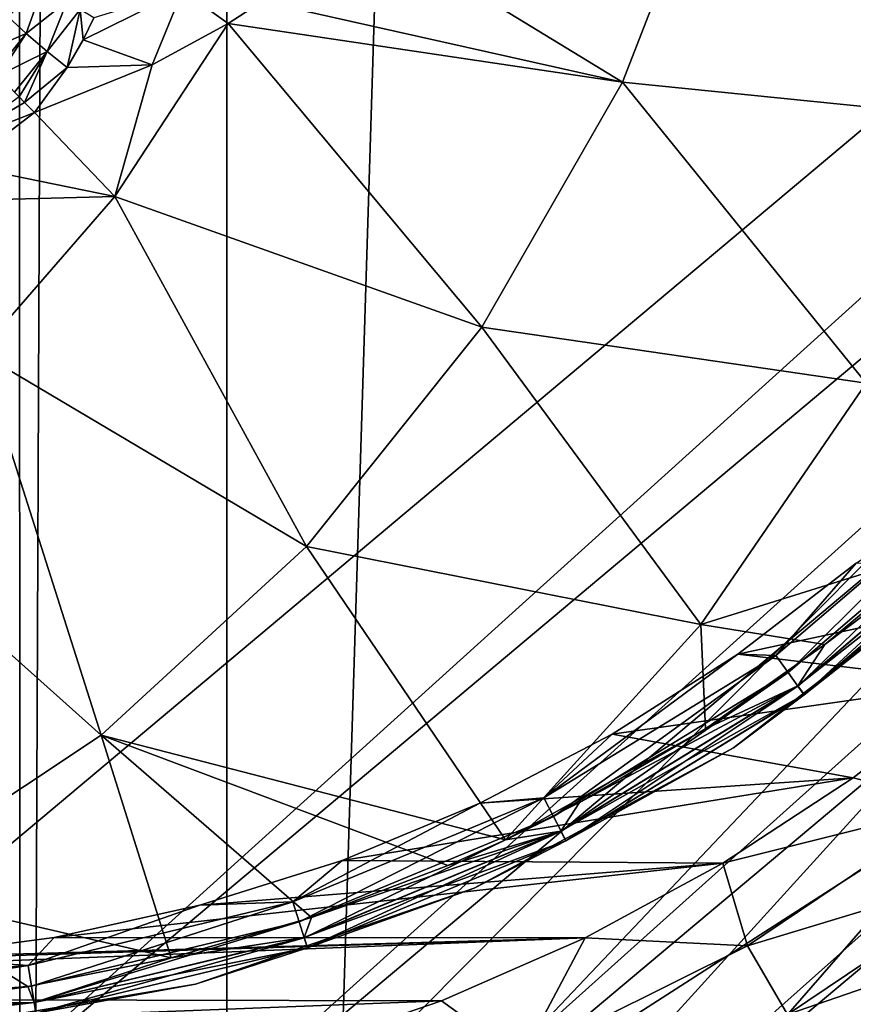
# Model space of a CAD drawing. Header units: metres. Extents: x -206 to 75, y -104 to 104.
# Tile 621 of 656: x -35.3 to -33.08, y -53.67 to -51.05. Entities that reach past the tile are written whole.
import ezdxf

# ---------------------------------------------------------------- set-up
doc = ezdxf.new("R2010")
doc.units = ezdxf.units.M
doc.layers.add('solid_01_1-CONSUMER_THERM_B_125288', color=7, linetype='CONTINUOUS')

msp = doc.modelspace()

# ---------------------------------------------------------------- linework, layer by layer
at = {"layer": 'solid_01_1-CONSUMER_THERM_B_125288'}
for points in [[(-35.314156, 63.540874), (-35.295959, -63.561279), (-35.828407, -63.712856)], [(-35.314156, 63.540874), (-34.762913, 63.489876), (-35.295959, -63.561279)], [(-34.762913, 63.489876), (-34.744732, -63.510124), (-35.295959, -63.561279)], [(-30.762913, 63.490448), (-34.744732, -63.510124), (-34.762913, 63.489876)], [(-30.762913, 63.490448), (-30.744732, -63.509552), (-34.744732, -63.510124)], [(-35.56731, -54.055267, 3.45631), (-26.153526, -45.546333, 3.5), (-35.866474, -53.698833, 3.5)], [(-35.518597, -54.981541, 3.5), (-35.866474, -53.698833, 3.5), (-26.153526, -45.546333, 3.5)], [(-35.56731, -54.055267, 3.45631), (-25.853172, -45.904179, 3.455959), (-26.153526, -45.546333, 3.5)], [(-35.518597, -54.981541, 3.5), (-26.153526, -45.546333, 3.5), (-35.050472, -54.926132, 3.5)], [(-35.050472, -54.926132, 3.5), (-26.153526, -45.546333, 3.5), (-34.588764, -54.83429, 3.5)], [(-34.588764, -54.83429, 3.5), (-26.153526, -45.546333, 3.5), (-34.135071, -54.706341, 3.5)], [(-34.135071, -54.706341, 3.5), (-26.153526, -45.546333, 3.5), (-33.693161, -54.543304, 3.5)], [(-33.693161, -54.543304, 3.5), (-26.153526, -45.546333, 3.5), (-33.265396, -54.346107, 3.5)], [(-33.265396, -54.346107, 3.5), (-26.153526, -45.546333, 3.5), (-32.854115, -54.115772, 3.5)], [(-35.56731, -54.055267, 3.45631), (-35.277191, -54.400913, 3.325905), (-25.853172, -45.904179, 3.455959)], [(-35.277191, -54.400913, 3.325905), (-25.5634, -46.249416, 3.325387), (-25.853172, -45.904179, 3.455959)], [(-35.277191, -54.400913, 3.325905), (-35.007877, -54.721775, 3.113388), (-25.5634, -46.249416, 3.325387)], [(-35.007877, -54.721775, 3.113388), (-25.29442, -46.569881, 3.112886), (-25.5634, -46.249416, 3.325387)], [(-38.864662, -46.52047, 75.400002), (-54.590946, -63.612965, 75.400002), (54.609055, -63.597332, 75.400002)], [(-37.59338, -46.610531, 75.400002), (-38.864662, -46.52047, 75.400002), (54.609055, -63.597332, 75.400002)], [(-35.007877, -54.721775, 3.113388), (-34.768879, -55.006523, 2.826262), (-25.29442, -46.569881, 3.112886)], [(-34.768879, -55.006523, 2.826262), (-25.055708, -46.854282, 2.825941), (-25.29442, -46.569881, 3.112886)], [(37.606621, -46.599766, 75.400002), (-37.59338, -46.610531, 75.400002), (54.609055, -63.597332, 75.400002)], [(-34.768879, -55.006523, 2.826262), (-34.568623, -55.245106, 2.474663), (-25.055708, -46.854282, 2.825941)], [(-34.568623, -55.245106, 2.474663), (-24.855675, -47.092602, 2.474663), (-25.055708, -46.854282, 2.825941)], [(-34.568623, -55.245106, 2.474663), (-34.414318, -55.428944, 2.071429), (-24.855675, -47.092602, 2.474663)], [(-34.414318, -55.428944, 2.071429), (-24.70137, -47.276443, 2.071429), (-24.855675, -47.092602, 2.474663)], [(-34.414318, -55.428944, 2.071429), (-34.337975, -55.519901, 1.8802), (-24.70137, -47.276443, 2.071429)], [(-34.337975, -55.519901, 1.8802), (-24.625298, -47.367077, 1.880731), (-24.70137, -47.276443, 2.071429)], [(-34.337975, -55.519901, 1.8802), (-24.523346, -47.488541, 1.720659), (-24.625298, -47.367077, 1.880731)], [(-34.337975, -55.519901, 1.8802), (-34.235954, -55.641449, 1.720235), (-24.523346, -47.488541, 1.720659)], [(-34.235954, -55.641449, 1.720235), (-24.400944, -47.634373, 1.600154), (-24.523346, -47.488541, 1.720659)], [(-34.235954, -55.641449, 1.720235), (-34.113503, -55.787342, 1.599859), (-24.400944, -47.634373, 1.600154)], [(-34.113503, -55.787342, 1.599859), (-24.264303, -47.797169, 1.525335), (-24.400944, -47.634373, 1.600154)], [(-34.113503, -55.787342, 1.599859), (-33.97683, -55.950176, 1.525184), (-24.264303, -47.797169, 1.525335)], [(-33.97683, -55.950176, 1.525184), (-33.833458, -56.120991, 1.5), (-24.264303, -47.797169, 1.525335)], [(-24.264303, -47.797169, 1.525335), (-33.833458, -56.120991, 1.5), (-24.120508, -47.968487, 1.5)], [(-24.120508, -47.968487, 1.5), (-33.833458, -56.120991, 1.5), (69.506912, -74.995201, 1.5)], [(-36.09214, -55.260315, 72.400002), (-36.093094, -48.610317, 72.400002), (-25.743092, -48.608833, 72.400002)], [(-36.09214, -55.260315, 72.400002), (-25.743092, -48.608833, 72.400002), (-28.670391, -53.879852, 72.400002)], [(-33.693626, -51.214806, 18.100073), (-33.419559, -50.509808, 18.186367), (-34.386345, -50.792183, 18.393747)], [(-32.693363, -51.316334, 17.674351), (-33.419559, -50.509808, 18.186367), (-33.693626, -51.214806, 18.100073)], [(-32.437386, -50.572468, 17.754953), (-33.419559, -50.509808, 18.186367), (-32.693363, -51.316334, 17.674351)], [(-33.693626, -51.214806, 18.100073), (-34.386345, -50.792183, 18.393747), (-34.652206, -51.000458, 18.393749)], [(-35.279968, -51.086018, 18.402061), (-35.235134, -50.958176, 18.394554), (-35.328865, -51.040691, 18.36202)], [(-35.279968, -51.086018, 18.402061), (-35.171165, -51.000149, 18.42696), (-35.235134, -50.958176, 18.394554)], [(-35.100689, -51.043949, 18.432564), (-35.12904, -51.102833, 18.426382), (-34.864052, -50.971642, 18.426445)], [(-34.944893, -51.16951, 18.393747), (-34.864052, -50.971642, 18.426445), (-35.12904, -51.102833, 18.426382)], [(-34.944893, -51.16951, 18.393747), (-34.743179, -51.05899, 18.393747), (-34.864052, -50.971642, 18.426445)], [(-34.743179, -51.05899, 18.393747), (-34.652206, -51.000458, 18.393749), (-34.864052, -50.971642, 18.426445)], [(-35.224731, -51.133255, 18.4196), (-35.171165, -51.000149, 18.42696), (-35.279968, -51.086018, 18.402061)], [(-35.224731, -51.133255, 18.4196), (-35.136253, -51.022133, 18.433228), (-35.171165, -51.000149, 18.42696)], [(-33.693626, -51.214806, 18.100073), (-34.652206, -51.000458, 18.393749), (-34.743179, -51.05899, 18.393747)], [(-35.224731, -51.133255, 18.4196), (-35.171001, -51.17625, 18.416172), (-35.136253, -51.022133, 18.433228)], [(-35.136253, -51.022133, 18.433228), (-35.171001, -51.17625, 18.416172), (-35.12904, -51.102833, 18.426382)], [(-35.136253, -51.022133, 18.433228), (-35.12904, -51.102833, 18.426382), (-35.100689, -51.043949, 18.432564)], [(-35.279968, -51.086018, 18.402061), (-35.328865, -51.040691, 18.36202), (-35.401608, -51.137749, 18.356619)], [(-35.044697, -51.519688, 18.299147), (-34.743179, -51.05899, 18.393747), (-34.944893, -51.16951, 18.393747)], [(-34.068138, -51.86705, 17.982168), (-34.743179, -51.05899, 18.393747), (-35.044697, -51.519688, 18.299147)], [(-34.068138, -51.86705, 17.982168), (-33.693626, -51.214806, 18.100073), (-34.743179, -51.05899, 18.393747)], [(-35.279968, -51.086018, 18.402061), (-35.401608, -51.137749, 18.356619), (-35.362019, -51.185692, 18.388723)], [(-35.279968, -51.086018, 18.402061), (-35.362019, -51.185692, 18.388723), (-35.352871, -51.196182, 18.393162)], [(-35.224731, -51.133255, 18.4196), (-35.279968, -51.086018, 18.402061), (-35.352871, -51.196182, 18.393162)], [(-35.171001, -51.17625, 18.416172), (-34.944893, -51.16951, 18.393747), (-35.12904, -51.102833, 18.426382)], [(-35.224731, -51.133255, 18.4196), (-35.352871, -51.196182, 18.393162), (-35.311577, -51.241482, 18.402845)], [(-35.224731, -51.133255, 18.4196), (-35.311577, -51.241482, 18.402845), (-35.299164, -51.254517, 18.402803)], [(-35.224731, -51.133255, 18.4196), (-35.299164, -51.254517, 18.402803), (-35.284931, -51.26915, 18.401197)], [(-35.224731, -51.133255, 18.4196), (-35.284931, -51.26915, 18.401197), (-35.171001, -51.17625, 18.416172)], [(-35.284931, -51.26915, 18.401197), (-35.258228, -51.295731, 18.393747), (-35.171001, -51.17625, 18.416172)], [(-35.171001, -51.17625, 18.416172), (-35.258228, -51.295731, 18.393747), (-34.944893, -51.16951, 18.393747)], [(-35.044697, -51.519688, 18.299147), (-34.944893, -51.16951, 18.393747), (-35.258228, -51.295731, 18.393747)], [(-33.044884, -52.016003, 17.563679), (-33.693626, -51.214806, 18.100073), (-34.068138, -51.86705, 17.982168)], [(-32.693363, -51.316334, 17.674351), (-33.693626, -51.214806, 18.100073), (-33.044884, -52.016003, 17.563679)], [(-35.284931, -51.26915, 18.401197), (-35.299164, -51.254517, 18.402803), (-35.476112, -51.381969, 18.376822)], [(-35.284931, -51.26915, 18.401197), (-35.476112, -51.381969, 18.376822), (-35.258228, -51.295731, 18.393747)], [(-35.476112, -51.381969, 18.376822), (-35.444046, -51.437401, 18.365675), (-35.258228, -51.295731, 18.393747)], [(-35.044697, -51.519688, 18.299147), (-35.258228, -51.295731, 18.393747), (-35.444046, -51.437401, 18.365675)], [(-35.044697, -51.519688, 18.299147), (-35.444046, -51.437401, 18.365675), (-35.655964, -51.535328, 18.34621)], [(-35.405468, -51.934811, 18.185575), (-35.044697, -51.519688, 18.299147), (-35.655964, -51.535328, 18.34621)], [(-34.534126, -52.450928, 17.835474), (-35.044697, -51.519688, 18.299147), (-35.405468, -51.934811, 18.185575)], [(-34.534126, -52.450928, 17.835474), (-34.068138, -51.86705, 17.982168), (-35.044697, -51.519688, 18.299147)], [(-33.48521, -52.658073, 17.42506), (-34.068138, -51.86705, 17.982168), (-34.534126, -52.450928, 17.835474)], [(-33.044884, -52.016003, 17.563679), (-34.068138, -51.86705, 17.982168), (-33.48521, -52.658073, 17.42506)], [(-35.080444, -52.952469, 17.6635), (-35.405468, -51.934811, 18.185575), (-35.817623, -52.29353, 18.055836)], [(-35.080444, -52.952469, 17.6635), (-34.534126, -52.450928, 17.835474), (-35.405468, -51.934811, 18.185575)], [(-33.044884, -52.016003, 17.563679), (-33.48521, -52.658073, 17.42506), (-32.856651, -52.462433, 17.260666)], [(-32.735432, -52.270744, 13.50973), (-33.285629, -52.740795, 13.50973), (-33.071369, -52.495167, 13.5)], [(-33.252804, -52.785961, 13.538123), (-33.285629, -52.740795, 13.50973), (-32.735432, -52.270744, 13.50973)], [(-33.252804, -52.785961, 13.538123), (-32.735432, -52.270744, 13.50973), (-32.695946, -52.310219, 13.538123)], [(-35.694012, -53.359665, 17.470364), (-35.080444, -52.952469, 17.6635), (-35.817623, -52.29353, 18.055836)], [(-33.252804, -52.785961, 13.538123), (-32.695946, -52.310219, 13.538123), (-33.226753, -52.821804, 13.582392)], [(-32.695946, -52.310219, 13.538123), (-32.664608, -52.341545, 13.582392), (-33.226753, -52.821804, 13.582392)], [(-33.226986, -52.821484, 17.216368), (-32.644558, -52.361591, 17.160311), (-32.664886, -52.341267, 17.216368)], [(-33.226986, -52.821484, 17.216368), (-32.664886, -52.341267, 17.216368), (-33.154709, -52.711689, 17.260666)], [(-33.226986, -52.821484, 17.216368), (-33.210087, -52.844738, 17.160311), (-32.644558, -52.361591, 17.160311)], [(-33.226753, -52.821804, 13.582392), (-32.664608, -52.341545, 13.582392), (-33.210033, -52.844814, 13.638197)], [(-32.644558, -52.361591, 17.160311), (-33.210087, -52.844738, 17.160311), (-32.779213, -52.504524, 17.098219)], [(-32.664608, -52.341545, 13.582392), (-32.644493, -52.361656, 13.638197), (-33.210033, -52.844814, 13.638197)], [(-33.210033, -52.844814, 13.638197), (-32.644493, -52.361656, 13.638197), (-32.779213, -52.504524, 13.7)], [(-32.664886, -52.341267, 17.216368), (-32.856651, -52.462433, 17.260666), (-33.154709, -52.711689, 17.260666)], [(-35.080444, -52.952469, 17.6635), (-34.004951, -53.230526, 17.260666), (-34.534126, -52.450928, 17.835474)], [(-33.48521, -52.658073, 17.42506), (-34.534126, -52.450928, 17.835474), (-34.004951, -53.230526, 17.260666)], [(-33.48521, -52.658073, 17.42506), (-33.154709, -52.711689, 17.260666), (-32.856651, -52.462433, 17.260666)], [(-33.071369, -52.495167, 13.5), (-33.38625, -52.736889, 13.5), (-32.453728, -52.535561, 13.5)], [(-33.285629, -52.740795, 13.50973), (-33.38625, -52.736889, 13.5), (-33.071369, -52.495167, 13.5)], [(-32.779213, -52.504524, 13.7), (-32.779213, -52.504524, 17.098219), (-33.398228, -52.986465, 17.098219)], [(-33.210087, -52.844738, 17.160311), (-33.398228, -52.986465, 17.098219), (-32.779213, -52.504524, 17.098219)], [(-33.398228, -52.986465, 13.7), (-32.779213, -52.504524, 13.7), (-33.398228, -52.986465, 17.098219)], [(-33.210033, -52.844814, 13.638197), (-32.779213, -52.504524, 13.7), (-33.398228, -52.986465, 13.7)], [(-33.38625, -52.736889, 13.5), (-32.754406, -52.812592, 13.5), (-32.453728, -52.535561, 13.5)], [(-33.48521, -52.658073, 17.42506), (-34.004951, -53.230526, 17.260666), (-33.472469, -52.935284, 17.260666)], [(-33.48521, -52.658073, 17.42506), (-33.472469, -52.935284, 17.260666), (-33.154709, -52.711689, 17.260666)], [(-33.226986, -52.821484, 17.216368), (-33.154709, -52.711689, 17.260666), (-33.472469, -52.935284, 17.260666)], [(-33.902584, -53.118988, 13.50973), (-33.720997, -52.950245, 13.5), (-33.38625, -52.736889, 13.5)], [(-33.285629, -52.740795, 13.50973), (-33.902584, -53.118988, 13.50973), (-33.38625, -52.736889, 13.5)], [(-33.877232, -53.168732, 13.538123), (-33.902584, -53.118988, 13.50973), (-33.285629, -52.740795, 13.50973)], [(-33.877232, -53.168732, 13.538123), (-33.285629, -52.740795, 13.50973), (-33.252804, -52.785961, 13.538123)], [(-33.38625, -52.736889, 13.5), (-33.720997, -52.950245, 13.5), (-32.754406, -52.812592, 13.5)], [(-33.877232, -53.168732, 13.538123), (-33.252804, -52.785961, 13.538123), (-33.857109, -53.20821, 13.582392)], [(-33.252804, -52.785961, 13.538123), (-33.226753, -52.821804, 13.582392), (-33.857109, -53.20821, 13.582392)], [(-33.857288, -53.207859, 17.216368), (-33.210087, -52.844738, 17.160311), (-33.226986, -52.821484, 17.216368)], [(-33.857288, -53.207859, 17.216368), (-33.226986, -52.821484, 17.216368), (-33.807724, -53.131672, 17.260666)], [(-33.857109, -53.20821, 13.582392), (-33.226753, -52.821804, 13.582392), (-33.844193, -53.233555, 13.638197)], [(-33.226753, -52.821804, 13.582392), (-33.210033, -52.844814, 13.638197), (-33.844193, -53.233555, 13.638197)], [(-33.226986, -52.821484, 17.216368), (-33.472469, -52.935284, 17.260666), (-33.807724, -53.131672, 17.260666)], [(-33.720997, -52.950245, 13.5), (-33.079597, -53.0662, 13.5), (-32.754406, -52.812592, 13.5)], [(-32.802147, -53.13715, 13.474956), (-32.754406, -52.812592, 13.5), (-33.079597, -53.0662, 13.5)], [(-33.857288, -53.207859, 17.216368), (-33.844234, -53.233471, 17.160311), (-33.210087, -52.844738, 17.160311)], [(-33.210087, -52.844738, 17.160311), (-33.844234, -53.233471, 17.160311), (-33.398228, -52.986465, 17.098219)], [(-33.844193, -53.233555, 13.638197), (-33.210033, -52.844814, 13.638197), (-33.398228, -52.986465, 13.7)], [(-33.472469, -52.935284, 17.260666), (-34.004951, -53.230526, 17.260666), (-33.807724, -53.131672, 17.260666)], [(-35.694012, -53.359665, 17.470364), (-34.894707, -53.544964, 17.260666), (-35.080444, -52.952469, 17.6635)], [(-35.080444, -52.952469, 17.6635), (-34.894707, -53.544964, 17.260666), (-34.521317, -53.437569, 17.260666)], [(-35.080444, -52.952469, 17.6635), (-34.521317, -53.437569, 17.260666), (-34.15815, -53.299488, 17.260666)], [(-35.080444, -52.952469, 17.6635), (-34.15815, -53.299488, 17.260666), (-34.004951, -53.230526, 17.260666)], [(-33.720997, -52.950245, 13.5), (-34.073067, -53.133614, 13.5), (-33.079597, -53.0662, 13.5)], [(-33.902584, -53.118988, 13.50973), (-34.073067, -53.133614, 13.5), (-33.720997, -52.950245, 13.5)], [(-33.398228, -52.986465, 13.7), (-33.398228, -52.986465, 17.098219), (-34.08812, -53.359947, 17.098219)], [(-33.844234, -53.233471, 17.160311), (-34.08812, -53.359947, 17.098219), (-33.398228, -52.986465, 17.098219)], [(-34.08812, -53.359947, 13.7), (-33.398228, -52.986465, 13.7), (-34.08812, -53.359947, 17.098219)], [(-33.844193, -53.233555, 13.638197), (-33.398228, -52.986465, 13.7), (-34.08812, -53.359947, 13.7)], [(-34.439774, -53.285595, 13.5), (-33.426785, -53.293468, 13.5), (-33.079597, -53.0662, 13.5)], [(-34.073067, -53.133614, 13.5), (-34.439774, -53.285595, 13.5), (-33.079597, -53.0662, 13.5)], [(-32.802147, -53.13715, 13.474956), (-33.079597, -53.0662, 13.5), (-33.426785, -53.293468, 13.5)], [(-33.902584, -53.118988, 13.50973), (-34.57111, -53.396011, 13.50973), (-34.073067, -53.133614, 13.5)], [(-34.553848, -53.449108, 13.538123), (-34.57111, -53.396011, 13.50973), (-33.902584, -53.118988, 13.50973)], [(-34.553848, -53.449108, 13.538123), (-33.902584, -53.118988, 13.50973), (-33.877232, -53.168732, 13.538123)], [(-34.57111, -53.396011, 13.50973), (-34.439774, -53.285595, 13.5), (-34.073067, -53.133614, 13.5)], [(-33.857288, -53.207859, 17.216368), (-33.807724, -53.131672, 17.260666), (-34.004951, -53.230526, 17.260666)], [(-33.360844, -53.512634, 13.474983), (-32.802147, -53.13715, 13.474956), (-33.426785, -53.293468, 13.5)], [(-32.673027, -53.304756, 13.400926), (-32.802147, -53.13715, 13.474956), (-33.360844, -53.512634, 13.474983)], [(-34.553848, -53.449108, 13.538123), (-33.877232, -53.168732, 13.538123), (-34.54015, -53.491249, 13.582392)], [(-33.877232, -53.168732, 13.538123), (-33.857109, -53.20821, 13.582392), (-34.54015, -53.491249, 13.582392)], [(-34.540272, -53.490875, 17.216368), (-33.844234, -53.233471, 17.160311), (-33.857288, -53.207859, 17.216368)], [(-34.540272, -53.490875, 17.216368), (-33.857288, -53.207859, 17.216368), (-34.521317, -53.437569, 17.260666)], [(-34.54015, -53.491249, 13.582392), (-33.857109, -53.20821, 13.582392), (-34.531357, -53.518303, 13.638197)], [(-33.857109, -53.20821, 13.582392), (-33.844193, -53.233555, 13.638197), (-34.531357, -53.518303, 13.638197)], [(-33.857288, -53.207859, 17.216368), (-34.15815, -53.299488, 17.260666), (-34.521317, -53.437569, 17.260666)], [(-33.857288, -53.207859, 17.216368), (-34.004951, -53.230526, 17.260666), (-34.15815, -53.299488, 17.260666)], [(-34.540272, -53.490875, 17.216368), (-34.531384, -53.518211, 17.160311), (-33.844234, -53.233471, 17.160311)], [(-33.844234, -53.233471, 17.160311), (-34.531384, -53.518211, 17.160311), (-34.08812, -53.359947, 17.098219)], [(-34.531357, -53.518303, 13.638197), (-33.844193, -53.233555, 13.638197), (-34.08812, -53.359947, 13.7)], [(-35.205845, -53.491024, 13.5), (-33.79298, -53.491829, 13.5), (-33.426785, -53.293468, 13.5)], [(-34.818329, -53.405033, 13.5), (-35.205845, -53.491024, 13.5), (-33.426785, -53.293468, 13.5)], [(-34.439774, -53.285595, 13.5), (-34.818329, -53.405033, 13.5), (-33.426785, -53.293468, 13.5)], [(-34.57111, -53.396011, 13.50973), (-34.818329, -53.405033, 13.5), (-34.439774, -53.285595, 13.5)], [(-33.360844, -53.512634, 13.474983), (-33.426785, -53.293468, 13.5), (-33.79298, -53.491829, 13.5)], [(-33.254349, -53.695465, 13.40098), (-32.673027, -53.304756, 13.400926), (-33.360844, -53.512634, 13.474983)], [(-32.557217, -53.455086, 13.28163), (-32.673027, -53.304756, 13.400926), (-33.254349, -53.695465, 13.40098)], [(-35.694012, -53.359665, 17.470364), (-35.661743, -53.664925, 17.260666), (-35.27573, -53.620922, 17.260666)], [(-35.694012, -53.359665, 17.470364), (-35.27573, -53.620922, 17.260666), (-34.894707, -53.544964, 17.260666)], [(-34.08812, -53.359947, 13.7), (-34.08812, -53.359947, 17.098219), (-34.830078, -53.614784, 17.098219)], [(-34.531384, -53.518211, 17.160311), (-34.830078, -53.614784, 17.098219), (-34.08812, -53.359947, 17.098219)], [(-34.830078, -53.614784, 13.7), (-34.08812, -53.359947, 13.7), (-34.830078, -53.614784, 17.098219)], [(-34.531357, -53.518303, 13.638197), (-34.08812, -53.359947, 13.7), (-34.830078, -53.614784, 13.7)], [(-34.57111, -53.396011, 13.50973), (-35.274738, -53.565044, 13.50973), (-34.818329, -53.405033, 13.5)], [(-35.265995, -53.62019, 13.538123), (-35.274738, -53.565044, 13.50973), (-34.57111, -53.396011, 13.50973)], [(-35.274738, -53.565044, 13.50973), (-35.205845, -53.491024, 13.5), (-34.818329, -53.405033, 13.5)], [(-35.265995, -53.62019, 13.538123), (-34.57111, -53.396011, 13.50973), (-34.553848, -53.449108, 13.538123)], [(-34.540272, -53.490875, 17.216368), (-34.521317, -53.437569, 17.260666), (-34.894707, -53.544964, 17.260666)], [(-35.265995, -53.62019, 13.538123), (-34.553848, -53.449108, 13.538123), (-35.25906, -53.663952, 13.582392)], [(-34.553848, -53.449108, 13.538123), (-34.54015, -53.491249, 13.582392), (-35.25906, -53.663952, 13.582392)], [(-33.158829, -53.859459, 13.281707), (-32.557217, -53.455086, 13.28163), (-33.254349, -53.695465, 13.40098)], [(-32.460529, -53.580593, 13.123061), (-32.557217, -53.455086, 13.28163), (-33.158829, -53.859459, 13.281707)], [(-37.822887, -53.651676, 13.5), (-34.174816, -53.659184, 13.5), (-33.79298, -53.491829, 13.5)], [(-35.99593, -53.560303, 13.5), (-37.822887, -53.651676, 13.5), (-33.79298, -53.491829, 13.5)], [(-35.59938, -53.542912, 13.5), (-35.99593, -53.560303, 13.5), (-33.79298, -53.491829, 13.5)], [(-35.205845, -53.491024, 13.5), (-35.59938, -53.542912, 13.5), (-33.79298, -53.491829, 13.5)], [(-35.274738, -53.565044, 13.50973), (-35.59938, -53.542912, 13.5), (-35.205845, -53.491024, 13.5)], [(-35.259121, -53.663563, 17.216368), (-34.531384, -53.518211, 17.160311), (-34.540272, -53.490875, 17.216368)], [(-35.259121, -53.663563, 17.216368), (-34.540272, -53.490875, 17.216368), (-34.894707, -53.544964, 17.260666)], [(-35.25906, -53.663952, 13.582392), (-34.54015, -53.491249, 13.582392), (-35.254604, -53.692047, 13.638197)], [(-34.54015, -53.491249, 13.582392), (-34.531357, -53.518303, 13.638197), (-35.254604, -53.692047, 13.638197)], [(-33.963181, -53.813126, 13.475011), (-33.79298, -53.491829, 13.5), (-34.174816, -53.659184, 13.5)], [(-33.963181, -53.813126, 13.475011), (-33.360844, -53.512634, 13.474983), (-33.79298, -53.491829, 13.5)], [(-33.254349, -53.695465, 13.40098), (-33.360844, -53.512634, 13.474983), (-33.963181, -53.813126, 13.475011)], [(-35.274738, -53.565044, 13.50973), (-35.996147, -53.621925, 13.50973), (-35.59938, -53.542912, 13.5)], [(-35.259121, -53.663563, 17.216368), (-35.25462, -53.691956, 17.160311), (-34.531384, -53.518211, 17.160311)], [(-34.531384, -53.518211, 17.160311), (-35.25462, -53.691956, 17.160311), (-34.830078, -53.614784, 17.098219)], [(-35.254604, -53.692047, 13.638197), (-34.531357, -53.518303, 13.638197), (-34.830078, -53.614784, 13.7)], [(-35.99614, -53.677757, 13.538123), (-35.996147, -53.621925, 13.50973), (-35.274738, -53.565044, 13.50973)], [(-35.99614, -53.677757, 13.538123), (-35.274738, -53.565044, 13.50973), (-35.265995, -53.62019, 13.538123)], [(-35.259121, -53.663563, 17.216368), (-34.894707, -53.544964, 17.260666), (-35.27573, -53.620922, 17.260666)], [(-33.079079, -53.996376, 13.123158), (-32.460529, -53.580593, 13.123061), (-33.158829, -53.859459, 13.281707)], [(-35.99614, -53.677757, 13.538123), (-35.265995, -53.62019, 13.538123), (-35.996132, -53.722069, 13.582392)], [(-35.265995, -53.62019, 13.538123), (-35.25906, -53.663952, 13.582392), (-35.996132, -53.722069, 13.582392)], [(-35.259121, -53.663563, 17.216368), (-35.27573, -53.620922, 17.260666), (-35.661743, -53.664925, 17.260666)], [(-34.830078, -53.614784, 13.7), (-34.830078, -53.614784, 17.098219), (-35.603863, -53.744022, 17.098219)], [(-35.25462, -53.691956, 17.160311), (-35.603863, -53.744022, 17.098219), (-34.830078, -53.614784, 17.098219)], [(-35.603863, -53.744022, 13.7), (-34.830078, -53.614784, 13.7), (-35.603863, -53.744022, 17.098219)], [(-35.254604, -53.692047, 13.638197), (-34.830078, -53.614784, 13.7), (-35.603863, -53.744022, 13.7)], [(-37.822887, -53.651676, 13.5), (-37.43671, -53.785927, 13.5), (-34.174816, -53.659184, 13.5)], [(-37.43671, -53.785927, 13.5), (-34.568703, -53.793983, 13.5), (-34.174816, -53.659184, 13.5)], [(-35.996132, -53.721672, 17.216368), (-35.25462, -53.691956, 17.160311), (-35.259121, -53.663563, 17.216368)], [(-35.996132, -53.721672, 17.216368), (-35.259121, -53.663563, 17.216368), (-35.661743, -53.664925, 17.260666)], [(-35.996132, -53.722069, 13.582392), (-35.25906, -53.663952, 13.582392), (-35.996128, -53.750515, 13.638197)], [(-35.25906, -53.663952, 13.582392), (-35.254604, -53.692047, 13.638197), (-35.996128, -53.750515, 13.638197)], [(-33.963181, -53.813126, 13.475011), (-34.174816, -53.659184, 13.5), (-34.568703, -53.793983, 13.5)]]:
    msp.add_3dface(points, dxfattribs=at)

doc.saveas('drawing.dxf')
